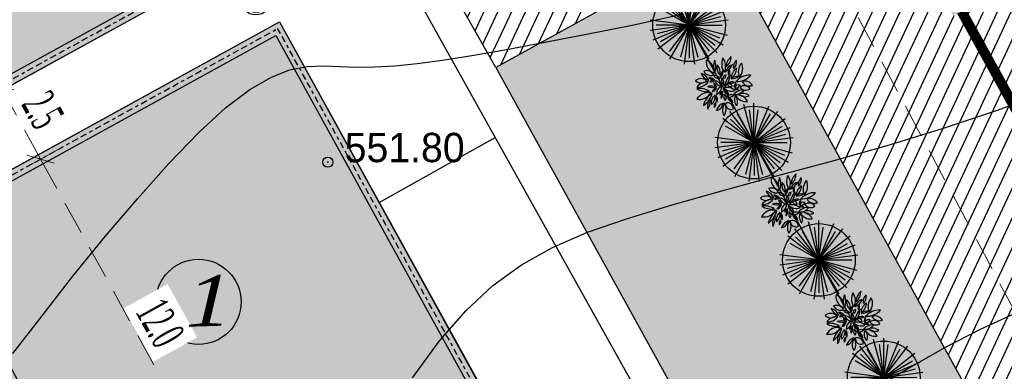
# Model space of a CAD drawing. Extents: x 883 to 364438, y -13 to 4201180.
# Tile 506 of 607: x 364211 to 364241, y 4200828 to 4200839. Entities that reach past the tile are written whole.
import ezdxf

# ---------------------------------------------------------------- set-up
doc = ezdxf.new("R2010")
doc.units = 0
doc.header["$LTSCALE"] = 0.5
doc.header["$MEASUREMENT"] = 0
doc.header["$PDMODE"] = 32
doc.header["$PDSIZE"] = 0.3
for name, pattern in [('BORDERX2', [88.9, 25.4, -12.7, 25.4, -12.7, 0, -12.7]), ('CONTI', [0]), ('G_BUILDING_LINE', [3, 2, -1])]:
    doc.linetypes.add(name, pattern=pattern)
for name, color, linetype in [('(004) Точки рельефа', 7, 'Continuous'), ('GORIZDEFAULT', 32, 'CONTI'), ('PI_TTDEFAULT', 5, 'CONTI'), ('Сосна горная', 7, 'Continuous'), ('шрифт', 1, 'Continuous')]:
    doc.layers.add(name, color=color, linetype=linetype)
for name, color, linetype, lineweight in [('(032) Горизонтали утолщенные', 32, 'Continuous', 30), ('.', 7, 'Continuous', 15), ('Сплошная толстая', 7, 'Continuous', 40)]:
    doc.layers.add(name, color=color, linetype=linetype, lineweight=lineweight)
doc.styles.add('ATTR', font='romans.shx', dxfattribs={"width": 0.8, "height": 0.470416})
doc.styles.add('D-431', font='d431.ttf')
doc.styles.add('ESKD1', font='times.ttf', dxfattribs={"width": 0.6, "oblique": 15})
doc.styles.get("Standard").update_dxf_attribs({"font": 'times.ttf'})
doc.styles.add('TimesNewRomanCyr', font='times.ttf', dxfattribs={"width": 0.5, "height": 1})
doc.dimstyles.new('GENPLAN1', dxfattribs={"dimscale": 0.5, "dimtxt": 1, "dimasz": 1.2, "dimexe": 1.3, "dimexo": 1.5, "dimgap": 0.5, "dimtad": 1, "dimdec": 1, "dimzin": 0, "dimdsep": 46, "dimtxsty": 'TimesNewRomanCyr', "dimblk1": 'OBLIQUE', "dimblk2": 'OBLIQUE', "dimsah": 1, "dimcen": 1, "dimadec": 0, "dimazin": 0, "dimtfac": 0.75, "dimtdec": 1, "dimtix": 1, "dimtmove": 0, "dimatfit": 3, "dimfxl": 1, "dimtvp": 1.2, "dimtfill": 1, "dimlwd": 0, "dimlwe": 0, "dimarcsym": 0})

# ---------------------------------------------------------------- blocks, each defined once
blk = doc.blocks.new('gergrgrre')
at = {"layer": '(032) Горизонтали утолщенные', "color": 32}
blk.add_polyline3d([(360515.43, 4200828.76, 552), (360516.3, 4200829.89, 552), (360517.22, 4200831.07, 552), (360518.18, 4200832.25, 552), (360519.14, 4200833.38, 552), (360520.08, 4200834.43, 552), (360520.97, 4200835.36, 552), (360521.78, 4200836.1, 552), (360522.49, 4200836.64, 552), (360523.12, 4200837, 552), (360523.68, 4200837.22, 552), (360524.2, 4200837.32, 552), (360524.69, 4200837.34, 552), (360525.18, 4200837.32, 552), (360525.68, 4200837.3, 552), (360526.22, 4200837.31, 552), (360526.82, 4200837.34, 552), (360527.48, 4200837.41, 552), (360528.24, 4200837.51, 552), (360529.11, 4200837.65, 552), (360530.1, 4200837.82, 552), (360531.24, 4200838.04, 552), (360532.53, 4200838.29, 552), (360533.94, 4200838.57, 552), (360535.41, 4200838.89, 552)], dxfattribs=at)
at = {"layer": 'GORIZDEFAULT', "color": 32}
for points in [[(360527.34, 4200828.04, 551.5), (360528.15, 4200829.14, 551.5), (360528.94, 4200830.05, 551.5), (360529.74, 4200830.79, 551.5), (360530.59, 4200831.41, 551.5), (360531.52, 4200831.93, 551.5), (360532.56, 4200832.38, 551.5), (360533.75, 4200832.79, 551.5), (360535.09, 4200833.2, 551.5), (360536.57, 4200833.62, 551.5), (360538.16, 4200834.05, 551.5), (360539.81, 4200834.49, 551.5), (360541.5, 4200834.97, 551.5), (360543.18, 4200835.48, 551.5), (360544.82, 4200836.03, 551.5), (360546.39, 4200836.63, 551.5)], [(360540.7, 4200827.48, 551), (360542.03, 4200828.27, 551), (360543.24, 4200828.95, 551), (360544.3, 4200829.5, 551), (360545.25, 4200829.94, 551)]]:
    blk.add_polyline3d(points, dxfattribs=at)
at = {"layer": 'PI_TTDEFAULT', "color": 5}
blk.add_point((360524.82, 4200834.47, 551.8), dxfattribs=at)
at = {"layer": '(004) Точки рельефа', "style": 'D-431'}
blk.add_text('551.80', height=0.875, dxfattribs=at).set_placement((360525.32, 4200834.47))
blk = doc.blocks.new('A$C62d73b19')
at = {"color": 1, "linetype": 'BORDERX2', "ltscale": 15}
for p, q in [((-15096, 7628), (1263, 7628)), ((-10737, 7628), (-10737, -5332)), ((1263, -5328), (1263, 7628)), ((-15096, -4372), (1263, -4372))]:
    blk.add_line(p, q, dxfattribs=at)
at = {"layer": 'Сплошная толстая', "color": 0, "lineweight": 30}
for p, q in [((-10887, 7777), (1413, 7777)), ((-10887, -4522), (-10887, 7777)), ((1413, 7777), (1413, -4522)), ((-10587, 7477), (1113, 7477)), ((-10587, -4222), (-10587, 7477)), ((1113, 7477), (1113, -4222)), ((1113, -4222), (-10587, -4222)), ((1413, -4522), (-10887, -4522))]:
    blk.add_line(p, q, dxfattribs=at)
at = {"layer": 'шрифт', "color": 0}
for centre in [(-15563, 7628), (-15562, -4372), (-10737, -5798), (1263, -5794)]:
    blk.add_circle(centre, 466, dxfattribs=at)
at = {"layer": 'шрифт', "color": 0, "lineweight": 30}
for centre in [(-15563, 7628), (-15562, -4372), (-10737, -5798), (1263, -5794)]:
    blk.add_circle(centre, 391, dxfattribs=at)
at = {"layer": 'шрифт', "color": 0, "char_height": 350, "width": 219, "attachment_point": 2}
for s, insert in [('{\\fTimes New Roman|b0|i0|c204|p18;В}', (-15582, 7826)), ('{\\fTimes New Roman|b0|i0|c204|p18;А}', (-15581, -4175)), ('{\\fTimes New Roman|b0|i0|c204|p18;1}', (-10756, -5601)), ('{\\fTimes New Roman|b0|i0|c204|p18;3}', (1244, -5596))]:
    blk.add_mtext(s, dxfattribs=dict(at, insert=insert))
blk = doc.blocks.new('trhrh')
at = {"layer": '.', "linetype": 'Continuous', "lineweight": 30}
h = blk.add_hatch(color=4, dxfattribs=at)
h.dxf.hatch_style = 1
h.paths.add_polyline_path([(362343.562, 4200844.406), (362354.336, 4200850.341), (362360.27, 4200839.567), (362349.497, 4200833.633)])
h.paths.add_polyline_path([(362336.435, 4200857.034), (362347.208, 4200862.969), (362353.143, 4200852.196), (362342.369, 4200846.261)])
at = {"color": 18, "linetype": 'Continuous', "lineweight": 30, "true_color": 0x000000}
for points in [[(362330.981, 4200858.597), (362348.762, 4200868.391), (362365.723, 4200838.005), (362347.943, 4200828.21)], [(362336.435, 4200857.034), (362347.208, 4200862.969), (362353.143, 4200852.196), (362342.369, 4200846.261)], [(362343.562, 4200844.406), (362354.336, 4200850.341), (362360.27, 4200839.567), (362349.497, 4200833.633)]]:
    blk.add_lwpolyline(points, close=True, dxfattribs=at)
blk.add_lwpolyline([(362357.303, 4200844.954), (362360.766, 4200846.887)], dxfattribs=at)
at = {"color": 18, "linetype": 'Continuous', "lineweight": 30, "true_color": 0x000000, "xscale": 0.001, "yscale": 0.001, "zscale": 0.001, "rotation": 28.84872795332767}
for p in [(362349.723, 4200855.475), (362356.851, 4200842.847)]:
    blk.add_blockref('A$C62d73b19', p, dxfattribs=at)
blk = doc.blocks.new('_Oblique')
at = {"color": 0, "linetype": 'ByBlock', "lineweight": -2}
blk.add_line((-0.5, -0.5), (0.5, 0.5), dxfattribs=at)
blk = doc.blocks.new('*D500')
at = {"color": 0, "linetype": 'G_BUILDING_LINE', "lineweight": 0, "transparency": 16777216}
for p, q in [((364210.647, 4200836.75), (364211.853, 4200834.56)), ((364210.355, 4200836.589), (364210.077, 4200836.436)), ((364212.423, 4200834.874), (364211.284, 4200834.246))]:
    blk.add_line(p, q, dxfattribs=at)
at = {"layer": 'Defpoints', "color": 0, "linetype": 'Continuous', "lineweight": 30, "transparency": 16777216}
for p in [(364211.012, 4200836.951, -6383.384), (364213.079, 4200835.236, -6383.384), (364211.853, 4200834.56)]:
    blk.add_point(p, dxfattribs=at)
at = {"color": 0, "linetype": 'Continuous', "lineweight": 0, "transparency": 16777216, "xscale": 0.6, "yscale": 0.6, "zscale": 0.6}
for p, rotation in [((364210.647, 4200836.75), 118.8618541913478), ((364211.853, 4200834.56), 298.8618541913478)]:
    blk.add_blockref('_Oblique', p, dxfattribs=dict(at, rotation=rotation))
at = {"color": 0, "linetype": 'Continuous', "lineweight": 30, "transparency": 16777216, "insert": (364211.916, 4200836.022), "char_height": 1, "attachment_point": 5, "rotation": 298.8619, "style": 'TimesNewRomanCyr', "bg_fill": 3, "box_fill_scale": 1.25, "bg_fill_color": 256, "bg_fill_true_color": 13158600, "bg_fill_transparency": 0}
blk.add_mtext('2.5', dxfattribs=at)
blk = doc.blocks.new('*D501')
at = {"color": 0, "linetype": 'G_BUILDING_LINE', "lineweight": 0, "transparency": 16777216}
for p, q in [((364212.423, 4200834.874), (364211.284, 4200834.246)), ((364211.853, 4200834.56), (364217.646, 4200824.05)), ((364219.5, 4200825.072), (364217.077, 4200823.736))]:
    blk.add_line(p, q, dxfattribs=at)
at = {"layer": 'Defpoints', "color": 0, "linetype": 'Continuous', "lineweight": 30, "transparency": 16777216}
for p in [(364213.079, 4200835.236, -6383.384), (364220.157, 4200825.434, -6383.384), (364217.646, 4200824.05)]:
    blk.add_point(p, dxfattribs=at)
at = {"color": 0, "linetype": 'Continuous', "lineweight": 0, "transparency": 16777216, "xscale": 0.6, "yscale": 0.6, "zscale": 0.6}
for p, rotation in [((364211.853, 4200834.56), 118.8618541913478), ((364217.646, 4200824.05), 298.8618541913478)]:
    blk.add_blockref('_Oblique', p, dxfattribs=dict(at, rotation=rotation))
at = {"color": 0, "linetype": 'Continuous', "lineweight": 30, "transparency": 16777216, "insert": (364215.415, 4200829.672), "char_height": 1, "attachment_point": 5, "rotation": 298.8619, "style": 'TimesNewRomanCyr', "bg_fill": 3, "box_fill_scale": 1.25, "bg_fill_color": 256, "bg_fill_true_color": 13158600, "bg_fill_transparency": 0}
blk.add_mtext('12.0', dxfattribs=at)
blk = doc.blocks.new('*D634')
at = {"color": 0, "linetype": 'G_BUILDING_LINE', "lineweight": 0, "transparency": 16777216}
for p, q in [((364213.413, 4200881.02), (364214.247, 4200881.463)), ((364213.673, 4200881.158), (364248.306, 4200816.109)), ((364248.047, 4200815.971), (364248.88, 4200816.414))]:
    blk.add_line(p, q, dxfattribs=at)
at = {"layer": 'Defpoints', "color": 0, "linetype": 'Continuous', "lineweight": 30, "transparency": 16777216}
for p in [(364212.751, 4200880.667), (364248.306, 4200816.109), (364247.385, 4200815.618)]:
    blk.add_point(p, dxfattribs=at)
at = {"color": 0, "linetype": 'Continuous', "lineweight": 0, "transparency": 16777216, "xscale": 0.6, "yscale": 0.6, "zscale": 0.6}
for p, rotation in [((364213.673, 4200881.158), 118.0317046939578), ((364248.306, 4200816.109), 298.0317046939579)]:
    blk.add_blockref('_Oblique', p, dxfattribs=dict(at, rotation=rotation))
at = {"color": 0, "linetype": 'Continuous', "lineweight": 30, "transparency": 16777216, "insert": (364231.661, 4200848.991), "char_height": 1, "attachment_point": 5, "rotation": 298.0317, "style": 'TimesNewRomanCyr', "bg_fill": 3, "box_fill_scale": 1.25, "bg_fill_color": 256, "bg_fill_true_color": 13158600, "bg_fill_transparency": 0}
blk.add_mtext('73.7', dxfattribs=at)
blk = doc.blocks.new('Сосна горная 10')
at = {"layer": 'Сосна горная'}
h = blk.add_hatch(color=256, dxfattribs=at)
h.dxf.hatch_style = 1
h.set_gradient(color1=(74, 99, 64), color2=(177, 201, 179), tint=1, name='INVSPHERICAL')
edge = h.paths.add_edge_path()
edge.add_arc((0, 0), 5, 0, 360)
at = {"layer": 'Сосна горная', "color": 48}
for q in [(-3.3, 4.29), (-1.4, 5.23), (-0.59, 4.5), (0, 5.41), (2.07, 5), (0.59, 4.5), (3.3, 4.29), (-4.29, 3.3), (-3.21, 3.21), (-2.27, 3.93), (2.27, 3.93), (4.29, 3.3), (-3.93, 2.27), (3.93, 2.27), (5, 2.07), (-5.37, 0.71), (-5.37, -0.71), (-5, -2.07), (-4.54, 0), (-4.38, -1.17), (-4.29, -3.3), (-3.93, -2.27), (-2.76, -3.6), (-2.71, -4.69), (-1.17, -4.38), (-0.71, -5.37), (4.38, 1.17), (5.37, 0.71), (4.54, 0), (5.23, -1.4), (4.19, -1.74), (4.69, -2.71), (3.6, -2.76), (3.83, -3.83), (2.76, -3.6), (2.71, -4.69), (0.71, -5.37), (1.17, -4.38), (0, -4.54)]:
    blk.add_line((0, 0), q, dxfattribs=at)
blk.add_circle((0, 0), 5, dxfattribs=at)
at = {"layer": 'Сосна горная', "color": 48, "style": 'ATTR', "width": 0.8, "flags": 9}
blk.add_attdef('ESTCODE', (0, 0), '', height=0.0000217, dxfattribs=at)
blk = doc.blocks.new('*U649')
at = {"xscale": 0.2168317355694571, "yscale": 0.2168317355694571, "zscale": 0.2168317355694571, "rotation": 241.1902673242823}
blk.add_blockref('Сосна горная 10', (1.936, 0), dxfattribs=at)
blk = doc.blocks.new('*U650')
at = {"color": 0, "linetype": 'ByBlock', "lineweight": -2, "transparency": 16777216, "rotation": 118.9335960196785}
for p in [(364232.127, 4200836.861), (364234.062, 4200833.36), (364235.998, 4200829.859), (364237.933, 4200826.358)]:
    blk.add_blockref('*U649', p, dxfattribs=at)
blk = doc.blocks.new('озеления')
at = {"color": 1, "linetype": 'ByBlock'}
for centre, radius, start, end in [((145.276, 375.41), 1.523, 176.00956, 234.57675), ((142.761, 374.364), 1.523, 356.00956, 49.18601), ((144.985, 375.04), 0.73, 120.40857, 200.43118), ((143.931, 375.415), 0.73, 300.40857, 20.43118), ((145.239, 374.969), 0.597, 124.60082, 217.46579), ((144.426, 375.097), 0.597, 304.60082, 37.46579), ((146.103, 374.844), 0.801, 138.89686, 205.40693), ((144.776, 375.027), 0.801, 318.89686, 25.40693), ((146.369, 374.376), 0.943, 114.43033, 189.80695), ((145.049, 375.075), 0.943, 294.43033, 9.80695), ((142.63, 373.528), 0.778, 42.14373, 101.66666), ((143.049, 374.813), 0.778, 222.14373, 281.66666), ((143.189, 373.687), 1.143, 49.85059, 114.67195), ((143.449, 375.599), 1.143, 229.85059, 294.67195), ((144.015, 374.871), 1.016, 212.81844, 268.33426), ((143.132, 373.305), 1.016, 32.81844, 88.33426), ((144.721, 374.377), 0.877, 172.87776, 216.45617), ((143.161, 373.945), 0.877, 354.4977, 38.07611), ((144.736, 374.618), 0.508, 227.10765, 273.27006), ((144.42, 373.738), 0.508, 47.10765, 93.27006), ((144.939, 374.505), 0.372, 161.8817, 249.73011), ((144.456, 374.271), 0.372, 341.8817, 69.73011), ((145.756, 373.519), 0.971, 136.63556, 199.4278), ((144.134, 373.863), 0.971, 316.63556, 19.4278), ((145.163, 374.253), 0.308, 131.08234, 198.42695), ((144.667, 374.388), 0.308, 311.08234, 18.42695), ((146.078, 374.863), 1.062, 175.28394, 229.92847), ((144.336, 374.138), 1.062, 355.28394, 49.92847), ((145.813, 374.92), 0.796, 245.48932, 312.77516), ((146.032, 373.607), 0.796, 66.14593, 133.43177), ((142.113, 372.648), 1.208, 39.74877, 87.87017), ((143.087, 374.628), 1.208, 219.74877, 267.87017), ((142.991, 372.133), 1.243, 66.25516, 125.03347), ((142.453, 372.953), 1.082, 21.30152, 68.66), ((143.855, 374.354), 1.082, 201.30152, 248.66), ((143.47, 373.363), 0.364, 47.38731, 115.74759), ((143.558, 373.959), 0.364, 227.38731, 295.74759), ((144.876, 375.054), 1.743, 226.93945, 265.85826), ((143.56, 372.043), 1.743, 46.93945, 85.85826), ((143.721, 373.091), 0.33, 10.523, 90.86046), ((144.041, 373.481), 0.33, 190.523, 270.86046), ((144.76, 373.939), 0.463, 158.21186, 216.96735), ((143.961, 373.832), 0.463, 338.21186, 36.96735), ((144.789, 373.628), 0.325, 102.16354, 198.37984), ((144.412, 373.843), 0.325, 282.16354, 18.37984), ((144.813, 373.75), 0.58, 276.3902, 348.07215), ((145.454, 373.056), 0.58, 97.38832, 169.07027), ((145.66, 373.018), 0.409, 53.27719, 136.25647), ((145.609, 373.628), 0.409, 233.27719, 316.25647), ((146.006, 373.872), 0.59, 159.26102, 223.97228), ((145.019, 373.683), 0.59, 337.71225, 42.42351), ((145.464, 374.215), 0.683, 279.33237, 342.16991), ((146.225, 373.332), 0.683, 99.33237, 162.16991), ((146.598, 373.546), 0.49, 86.99646, 202.20578), ((146.646, 372.462), 0.96, 54.19362, 122.62197), ((146.72, 374.068), 0.96, 232.09547, 300.52382), ((146.17, 373.85), 0.49, 266.99646, 22.20578), ((142.79, 374.283), 1.243, 245.66929, 304.4476), ((143.019, 371.095), 1.457, 67.9577, 112.0423), ((143.501, 372.06), 0.863, 75.5726, 136.33853), ((143.092, 373.492), 0.863, 255.5726, 316.33853), ((143.483, 372.452), 0.691, 43.3367, 98.0592), ((143.889, 373.61), 0.691, 223.3367, 278.0592), ((143.391, 372.878), 0.64, 305.35468, 0.2444), ((144.401, 372.359), 0.64, 125.35468, 180.2444), ((144.51, 372.564), 0.702, 80.1717, 138.31359), ((144.106, 373.723), 0.702, 260.1717, 318.31359), ((144.066, 373.062), 0.626, 280.59637, 4.05239), ((144.854, 372.427), 0.626, 98.32556, 181.78157), ((144.836, 372.103), 0.518, 100.74042, 152.60199), ((144.301, 372.854), 0.518, 278.30282, 330.16438), ((145.93, 372.15), 1.247, 159.04336, 194.09397), ((144.784, 372.409), 0.629, 18.72648, 98.58194), ((145.286, 373.233), 0.629, 198.72648, 278.58194), ((143.539, 372.245), 1.247, 341.32788, 16.37849), ((144.566, 372.012), 0.639, 19.09754, 66.09222), ((145.429, 372.805), 0.639, 199.09754, 246.09222), ((145.08, 372.856), 0.301, 4.751, 78.47786), ((145.44, 373.176), 0.301, 184.751, 258.47786), ((145.402, 372.746), 0.401, 36.62615, 104.04181), ((145.627, 373.375), 0.401, 216.62615, 284.04181), ((145.597, 371.668), 0.826, 37.94947, 102.05959), ((146.076, 372.984), 0.826, 217.94947, 282.05959), ((145.855, 372.066), 0.623, 71.39699, 126.56013), ((145.683, 373.156), 0.623, 251.39699, 306.56013), ((146.192, 372.133), 0.421, 42.17982, 106.95612), ((146.381, 372.819), 0.421, 222.17982, 286.95612), ((147.011, 373.506), 0.93, 198.50932, 254.24661), ((145.876, 372.316), 0.93, 18.50932, 74.24661), ((143.019, 373.797), 1.457, 247.9577, 292.0423), ((143.425, 371.405), 1.006, 81.94051, 161.39642), ((142.613, 372.722), 1.006, 261.94051, 341.39642), ((144.018, 371.759), 0.663, 118.58777, 201.47073), ((143.106, 372.11), 0.663, 296.50487, 19.38784), ((144.548, 371.044), 0.973, 111.24988, 164.37382), ((143.259, 372.213), 0.973, 291.24988, 344.37382), ((144.69, 371.881), 0.753, 133.98943, 174.65987), ((143.434, 372.507), 0.753, 312.38089, 353.05133), ((144.737, 371.284), 0.696, 137.28165, 222.71835), ((143.935, 372.113), 0.376, 346.67124, 51.57876), ((144.555, 372.304), 0.376, 162.60507, 227.51259), ((143.714, 371.284), 0.696, 317.28165, 42.71835), ((145.428, 371.827), 1.115, 176.71459, 233.4855), ((143.652, 370.995), 1.115, 356.71459, 53.4855), ((146.362, 371.179), 1.483, 146.55062, 189.60629), ((143.663, 371.749), 1.483, 326.55062, 9.60629), ((146.381, 371.906), 1.147, 169.97973, 239.55579), ((144.67, 371.121), 1.147, 349.74369, 59.31975), ((146.742, 373.21), 1.77, 214.85184, 256.83294), ((144.867, 370.503), 1.77, 33.73455, 75.71565), ((145.89, 370.668), 1.408, 57.8807, 99.81892), ((146.398, 373.249), 1.408, 237.8807, 279.81892)]:
    blk.add_arc(centre, radius, start, end, dxfattribs=at)

msp = doc.modelspace()

# ---------------------------------------------------------------- hatches: boundary and pattern name
at = {"layer": '.', "ltscale": 0.149071}
h = msp.add_hatch(color=256, dxfattribs=at)
h.dxf.hatch_style = 1
h.set_gradient(color1=(51, 204, 0), color2=(51, 204, 0), tint=1)
edge = h.paths.add_edge_path(flags=17)
edge.add_line((364181.334, 4200853.075), (364207.952, 4200804.779))
edge.add_arc((364210.58, 4200806.227), 3, 208.8619, 298.0817)
edge.add_line((364211.992, 4200803.58), (364213.022, 4200804.13))
edge.add_line((364213.022, 4200804.13), (364240.832, 4200818.953))
edge.add_arc((364239.421, 4200821.6), 3, 298.0581, 388.8487)
edge.add_line((364242.048, 4200823.048), (364232.152, 4200841.012))
edge.add_line((364232.152, 4200841.012), (364225.428, 4200837.295))
edge.add_line((364225.428, 4200837.295), (364231.706, 4200825.907))
edge.add_line((364231.706, 4200825.907), (364212.109, 4200815.132))
edge.add_line((364212.109, 4200815.132), (364194.345, 4200847.36))
edge.add_line((364194.345, 4200847.36), (364213.831, 4200858.073))
edge.add_line((364213.831, 4200858.073), (364220.104, 4200846.691))
edge.add_line((364220.104, 4200846.691), (364226.941, 4200850.471))
edge.add_line((364226.941, 4200850.471), (364215.218, 4200871.75))
edge.add_arc((364212.59, 4200870.302), 3, 28.854, 118.8619)
edge.add_line((364211.142, 4200872.929), (364182.513, 4200857.15))
edge.add_arc((364183.961, 4200854.523), 3, 118.8619, 208.8619)
h.paths.add_polyline_path([(364223.816, 4200885.529), (364215.777, 4200881.1), (364222.97, 4200868.093), (364225.932, 4200869.78), (364225.016, 4200871.444), (364228.022, 4200873.045), (364231.302, 4200867.089), (364228.296, 4200865.488), (364227.38, 4200867.152), (364224.405, 4200865.438), (364239.062, 4200838.832), (364247.111, 4200843.263)], flags=17)
h.paths.add_polyline_path([(364253.505, 4200831.533), (364248.484, 4200828.839), (364246.463, 4200832.511), (364243.456, 4200830.855), (364250.837, 4200817.456), (364206.983, 4200794.108), (364171.735, 4200858.06), (364215.253, 4200882.046), (364215.293, 4200881.975), (364218.696, 4200883.85), (364217.714, 4200885.629), (364169.042, 4200858.803), (364206.184, 4200791.414), (364259.894, 4200819.928)])
at = {"layer": '.', "linetype": 'Continuous', "lineweight": 30, "true_color": 0x991b1e}
h = msp.add_hatch(dxfattribs=at)
h.set_pattern_fill('ANSI31', color=244, scale=3, angle=20)
h.set_pattern_definition([(65, (937.88402, 0), (-0.33986542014, 0.158481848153), [])])
edge = h.paths.add_edge_path()
edge.add_line((364171.735, 4200858.06), (364215.253, 4200882.046))
edge.add_line((364215.253, 4200882.046), (364215.293, 4200881.975))
edge.add_line((364215.293, 4200881.975), (364218.695, 4200883.851))
edge.add_line((364218.695, 4200883.851), (364219.178, 4200882.974))
edge.add_line((364219.178, 4200882.974), (364215.78, 4200881.094))
edge.add_line((364215.78, 4200881.094), (364222.97, 4200868.093))
edge.add_line((364222.97, 4200868.093), (364225.932, 4200869.78))
edge.add_line((364225.932, 4200869.78), (364227.38, 4200867.152))
edge.add_line((364227.38, 4200867.152), (364224.405, 4200865.438))
edge.add_line((364224.405, 4200865.438), (364239.053, 4200838.827))
edge.add_line((364239.053, 4200838.827), (364250.804, 4200845.215))
edge.add_line((364250.804, 4200845.215), (364242.014, 4200861.166))
edge.add_line((364242.014, 4200861.166), (364246.853, 4200863.833))
edge.add_line((364246.853, 4200863.833), (364259.996, 4200839.984))
edge.add_arc((364257.368, 4200838.536), 3, 28.8577, 118.8577)
edge.add_line((364255.92, 4200841.163), (364244.711, 4200834.986))
edge.add_line((364244.711, 4200834.986), (364246.165, 4200832.347))
edge.add_line((364246.165, 4200832.347), (364243.456, 4200830.855))
edge.add_line((364243.456, 4200830.855), (364250.837, 4200817.456))
edge.add_line((364250.837, 4200817.456), (364218.224, 4200800.092))
edge.add_line((364218.224, 4200800.092), (364215.397, 4200805.396))
edge.add_line((364215.397, 4200805.396), (364240.832, 4200818.953))
edge.add_arc((364239.421, 4200821.6), 3, 298.0581, 388.8487)
edge.add_line((364242.048, 4200823.048), (364232.152, 4200841.012))
edge.add_line((364232.152, 4200841.012), (364225.428, 4200837.295))
edge.add_line((364225.428, 4200837.295), (364220.104, 4200846.691))
edge.add_line((364220.104, 4200846.691), (364226.941, 4200850.471))
edge.add_line((364226.941, 4200850.471), (364215.218, 4200871.75))
edge.add_arc((364212.59, 4200870.302), 3, 28.854, 118.8619)
edge.add_line((364211.142, 4200872.929), (364182.513, 4200857.15))
edge.add_arc((364183.961, 4200854.523), 3, 118.8619, 208.8619)
edge.add_line((364181.334, 4200853.075), (364186.376, 4200843.926))
edge.add_line((364186.376, 4200843.926), (364181.122, 4200841.03))
edge.add_line((364181.122, 4200841.03), (364171.735, 4200858.06))
edge = h.paths.add_edge_path()
edge.add_line((364181.122, 4200841.03), (364186.376, 4200843.926))
edge.add_line((364186.376, 4200843.926), (364207.952, 4200804.779))
edge.add_arc((364210.58, 4200806.227), 3, 208.8619, 298.0817)
edge.add_line((364211.992, 4200803.58), (364215.397, 4200805.396))
edge.add_line((364215.397, 4200805.396), (364218.224, 4200800.092))
edge.add_line((364218.224, 4200800.092), (364206.983, 4200794.108))
edge.add_line((364206.983, 4200794.108), (364181.122, 4200841.03))
at = {"layer": '.', "linetype": 'Continuous', "lineweight": 50, "true_color": 0xffffff}
h = msp.add_hatch(color=7, dxfattribs=at)
h.dxf.hatch_style = 1
edge = h.paths.add_edge_path()
edge.add_arc((364216.561, 4200830.303), 1.271, 0, 360)

# ---------------------------------------------------------------- linework, layer by layer
at = {"linetype": 'CONTI', "lineweight": 30, "elevation": -1065.319}
msp.add_lwpolyline([(364181.334, 4200853.075), (364207.952, 4200804.779, 0.410231), (364211.992, 4200803.58), (364213.022, 4200804.13), (364240.832, 4200818.953, 0.418261), (364242.048, 4200823.048), (364232.152, 4200841.012), (364225.428, 4200837.295), (364231.706, 4200825.907), (364212.109, 4200815.132), (364194.345, 4200847.36), (364213.831, 4200858.073), (364220.104, 4200846.691), (364226.941, 4200850.471), (364215.218, 4200871.75, 0.414254), (364211.142, 4200872.929), (364182.513, 4200857.15, 0.414214)], format="xyb", close=True, dxfattribs=at)
at = {"color": 5, "linetype": 'Continuous', "lineweight": 30, "const_width": 0.3}
msp.add_lwpolyline([(364239.314, 4200838.971), (364243.718, 4200830.999)], dxfattribs=at)
at = {"color": 0, "lineweight": 30}
msp.add_circle((364216.561, 4200830.303, -6383.384), 1.271, dxfattribs=at)

# ---------------------------------------------------------------- block references
at = {"linetype": 'Continuous'}
msp.add_blockref('gergrgrre', (3695.599, 0), dxfattribs=at)
at = {"color": 5, "linetype": 'Continuous', "lineweight": 30}
msp.add_blockref('trhrh', (1864.645, -11.683, -6383.384), dxfattribs=at)

# ---------------------------------------------------------------- texts
at = {"color": 0, "lineweight": 30, "insert": (364215.983, 4200831.066, -6383.384), "char_height": 1.512, "attachment_point": 1, "rotation": 1.7946, "style": 'ESKD1'}
msp.add_mtext_dynamic_manual_height_columns('{\\W1.2;1}', width=1.71203, gutter_width=0.000042, heights=[0], dxfattribs=at)

# ---------------------------------------------------------------- next in the draw order: dimensions: what is measured, and where the dimension line sits
at = {"color": 5, "linetype": 'Continuous', "lineweight": 30}
dim = msp.add_linear_dim(base=(364211.853, 4200834.56), p1=(364211.012, 4200836.951, -6383.384), p2=(364213.079, 4200835.236, -6383.384), angle=118.8619, dimstyle='GENPLAN1', override={"dimtmove": 1}, dxfattribs=at)
dim.commit()
dim.dimension.update_dxf_attribs({"geometry": '*D500', "text_midpoint": (364211.916, 4200836.022)})

# ---------------------------------------------------------------- next in the draw order: dimensions: what is measured, and where the dimension line sits
dim = msp.add_linear_dim(base=(364217.646, 4200824.05), p1=(364213.079, 4200835.236, -6383.384), p2=(364220.157, 4200825.434, -6383.384), angle=118.8619, dimstyle='GENPLAN1', override={"dimtmove": 1}, dxfattribs=at)
dim.commit()
dim.dimension.update_dxf_attribs({"geometry": '*D501', "text_midpoint": (364215.415, 4200829.672)})

# ---------------------------------------------------------------- next in the draw order: linework, layer by layer
msp.add_lwpolyline([(364242.048, 4200823.048), (364232.152, 4200841.012), (364225.428, 4200837.295), (364220.104, 4200846.691), (364226.941, 4200850.471), (364215.218, 4200871.75, 0.414254), (364211.142, 4200872.929)], format="xyb", dxfattribs=at)

# ---------------------------------------------------------------- next in the draw order: dimensions: what is measured, and where the dimension line sits
dim = msp.add_aligned_dim(p1=(364212.751, 4200880.667), p2=(364247.385, 4200815.618), distance=1.044, dimstyle='GENPLAN1', dxfattribs=at)
dim.commit()
dim.dimension.update_dxf_attribs({"geometry": '*D634', "text_midpoint": (364231.661, 4200848.991)})

# ---------------------------------------------------------------- next in the draw order: linework, layer by layer
msp.add_lwpolyline([(364225.19, 4200849.506), (364213.456, 4200870.802, 0.430758), (364212.125, 4200871.187), (364183.479, 4200855.398, 0.414214), (364183.085, 4200854.04), (364209.704, 4200805.745, 0.410231), (364211.051, 4200805.345), (364239.891, 4200820.718, 0.417943), (364240.297, 4200822.082), (364230.376, 4200840.03)], format="xyb", dxfattribs=at)

# ---------------------------------------------------------------- next in the draw order: block references
msp.add_blockref('*U650', (0, 0), dxfattribs=at)
at = {"linetype": 'Continuous', "xscale": 0.3499999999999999, "yscale": 0.3499999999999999, "zscale": 0.3499999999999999, "rotation": 269.9999999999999}
for p in [(364101.597, 4200887.375), (364103.532, 4200883.874), (364105.468, 4200880.374)]:
    msp.add_blockref('озеления', p, dxfattribs=at)

doc.saveas('drawing.dxf')
